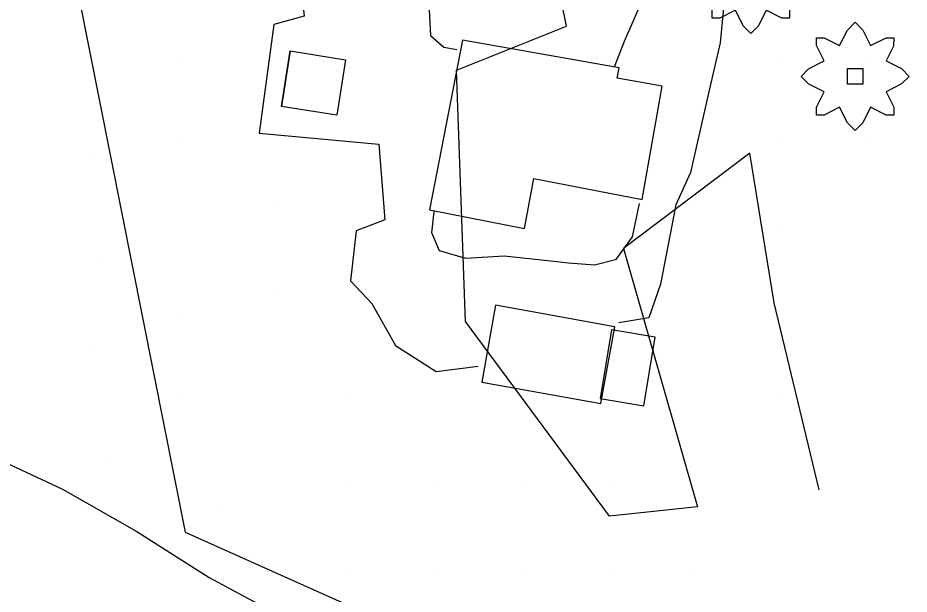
# Model space of a CAD drawing. Extents: x 1602514 to 1609837, y 863887 to 871157.
# Drawn here: x 1607211.8 to 1607471.4, y 866149.2 to 866317.1 of the extents above; entities that cross this region are included whole.
import ezdxf

# ---------------------------------------------------------------- set-up
doc = ezdxf.new("R2010")
doc.units = 0
for name, color, linetype in [('Environmental-New trees', 7, 'Continuous'), ('Survey-Buildings', 7, 'Continuous'), ('Survey-Entrances', 7, 'Continuous'), ('Survey-Ridge Lines', 7, 'Continuous'), ('Survey-Spot dirt', 7, 'Continuous'), ('Survey-Vegetation trees', 7, 'Continuous')]:
    doc.layers.add(name, color=color, linetype=linetype)

msp = doc.modelspace()

# ---------------------------------------------------------------- linework, layer by layer
at = {"layer": 'Environmental-New trees'}
msp.add_lwpolyline([(1607436.56, 866319.26), (1607436.56, 866317.01), (1607434.31, 866317.01), (1607429.81, 866319.26), (1607427.56, 866314.76), (1607425.31, 866312.51), (1607423.06, 866314.76), (1607420.81, 866319.26), (1607416.31, 866317.01), (1607414.06, 866317.01), (1607414.06, 866319.26)], dxfattribs=at)
msp.add_lwpolyline([(1607436.56, 866319.26), (1607436.56, 866317.01), (1607434.31, 866317.01), (1607429.81, 866319.26), (1607427.56, 866314.76), (1607425.31, 866312.51), (1607423.06, 866314.76), (1607420.81, 866319.26), (1607416.31, 866317.01), (1607414.06, 866317.01), (1607414.06, 866319.26)], dxfattribs=at)
for points in [[(1607444.41, 866288.77), (1607444.41, 866291.02), (1607446.66, 866295.52), (1607442.16, 866297.77), (1607439.91, 866300.02), (1607442.1, 866302.21), (1607446.66, 866304.52), (1607444.41, 866309.02), (1607444.41, 866311.27), (1607446.66, 866311.27), (1607451.16, 866309.02), (1607453.41, 866313.52), (1607455.67, 866315.77), (1607457.92, 866313.52), (1607460.17, 866309.02), (1607464.67, 866311.27), (1607466.92, 866311.27), (1607466.83, 866308.84), (1607464.67, 866304.52), (1607469.17, 866302.27), (1607471.42, 866300.02), (1607469.23, 866297.83), (1607464.67, 866295.52), (1607466.92, 866291.02), (1607466.92, 866288.77), (1607464.67, 866288.77), (1607460.17, 866291.02), (1607457.92, 866286.52), (1607455.67, 866284.27), (1607453.41, 866286.52), (1607451.16, 866291.02), (1607446.66, 866288.77)], [(1607444.41, 866288.77), (1607444.41, 866291.02), (1607446.66, 866295.52), (1607442.16, 866297.77), (1607439.91, 866300.02), (1607442.1, 866302.21), (1607446.66, 866304.52), (1607444.41, 866309.02), (1607444.41, 866311.27), (1607446.66, 866311.27), (1607451.16, 866309.02), (1607453.41, 866313.52), (1607455.67, 866315.77), (1607457.92, 866313.52), (1607460.17, 866309.02), (1607464.67, 866311.27), (1607466.92, 866311.27), (1607466.83, 866308.84), (1607464.67, 866304.52), (1607469.17, 866302.27), (1607471.42, 866300.02), (1607469.23, 866297.83), (1607464.67, 866295.52), (1607466.92, 866291.02), (1607466.92, 866288.77), (1607464.67, 866288.77), (1607460.17, 866291.02), (1607457.92, 866286.52), (1607455.67, 866284.27), (1607453.41, 866286.52), (1607451.16, 866291.02), (1607446.66, 866288.77)], [(1607453.41, 866302.27), (1607457.92, 866302.27), (1607457.92, 866297.77), (1607453.41, 866297.77)], [(1607453.41, 866302.27), (1607457.92, 866302.27), (1607457.92, 866297.77), (1607453.41, 866297.77)]]:
    msp.add_lwpolyline(points, close=True, dxfattribs=at)
at = {"layer": 'Survey-Buildings'}
for points in [[(1607341.31, 866310.6), (1607331.72, 866261.12), (1607359.33, 866255.77), (1607362.14, 866270.26), (1607393.6, 866264.16), (1607399.47, 866297.17), (1607386.39, 866299.5), (1607386.93, 866302.49), (1607341.31, 866310.6)], [(1607341.31, 866310.6), (1607331.72, 866261.12), (1607359.33, 866255.77), (1607362.14, 866270.26), (1607393.6, 866264.16), (1607399.47, 866297.17), (1607386.39, 866299.5), (1607386.93, 866302.49), (1607341.31, 866310.6)], [(1607346.92, 866211.02), (1607381.64, 866204.76), (1607385.67, 866227.1), (1607350.95, 866233.37), (1607346.92, 866211.02)], [(1607346.92, 866211.02), (1607381.64, 866204.76), (1607385.67, 866227.1), (1607350.95, 866233.37), (1607346.92, 866211.02)], [(1607394.12, 866204.11), (1607397.45, 866224.04), (1607384.72, 866226.17), (1607381.39, 866206.23), (1607394.12, 866204.11)], [(1607394.12, 866204.11), (1607397.45, 866224.04), (1607384.72, 866226.17), (1607381.39, 866206.23), (1607394.12, 866204.11)]]:
    msp.add_lwpolyline(points, dxfattribs=at)
msp.add_lwpolyline([(1607291.11, 866307.42), (1607307.27, 866304.88), (1607304.74, 866288.72), (1607288.58, 866291.26), (1607291.11, 866307.42), (1607288.58, 866291.26)], close=True, dxfattribs=at)
msp.add_lwpolyline([(1607291.11, 866307.42), (1607307.27, 866304.88), (1607304.74, 866288.72), (1607288.58, 866291.26), (1607291.11, 866307.42), (1607288.58, 866291.26)], close=True, dxfattribs=at)
at = {"layer": 'Survey-Entrances'}
for points in [[(1607317.41, 866403.81), (1607318.43, 866396.2), (1607319.93, 866379.51), (1607319.06, 866367.59), (1607314.82, 866352.6), (1607305.52, 866343.18), (1607301.26, 866331.44), (1607294.52, 866323.66), (1607295.24, 866317.59), (1607286.33, 866315.16), (1607282.07, 866283.49), (1607316.94, 866280.25), (1607318.67, 866258.21), (1607310.33, 866255.06), (1607308.7, 866240.52), (1607314.91, 866233.91), (1607321.77, 866221.65), (1607333.62, 866214.08), (1607345.83, 866215.6)], [(1607317.41, 866403.81), (1607318.43, 866396.2), (1607319.93, 866379.51), (1607319.06, 866367.59), (1607314.82, 866352.6), (1607305.52, 866343.18), (1607301.26, 866331.44), (1607294.52, 866323.66), (1607295.24, 866317.59), (1607286.33, 866315.16), (1607282.07, 866283.49), (1607316.94, 866280.25), (1607318.67, 866258.21), (1607310.33, 866255.06), (1607308.7, 866240.52), (1607314.91, 866233.91), (1607321.77, 866221.65), (1607333.62, 866214.08), (1607345.83, 866215.6)], [(1607336.79, 866394.62), (1607334.39, 866391.48), (1607334.44, 866379.74), (1607333.11, 866368.76), (1607332.4, 866358.77), (1607331.89, 866342.55), (1607331.13, 866328.83), (1607332, 866311.92), (1607335.91, 866308.57), (1607339.68, 866307.8)], [(1607336.79, 866394.62), (1607334.39, 866391.48), (1607334.44, 866379.74), (1607333.11, 866368.76), (1607332.4, 866358.77), (1607331.89, 866342.55), (1607331.13, 866328.83), (1607332, 866311.92), (1607335.91, 866308.57), (1607339.68, 866307.8)], [(1607406.68, 866367.34), (1607408.4, 866359.78), (1607407.65, 866351.65), (1607403.93, 866341.88), (1607398.4, 866331.6), (1607392.77, 866320.14), (1607388.39, 866310.13), (1607385.5, 866302.74)], [(1607406.68, 866367.34), (1607408.4, 866359.78), (1607407.65, 866351.65), (1607403.93, 866341.88), (1607398.4, 866331.6), (1607392.77, 866320.14), (1607388.39, 866310.13), (1607385.5, 866302.74)], [(1607433.39, 866361.26), (1607426.44, 866359.14), (1607421.85, 866349.56), (1607418.72, 866334.37), (1607416.4, 866309.81), (1607413, 866295.14), (1607407.74, 866272.03), (1607403.47, 866262.58), (1607399.01, 866239.49), (1607395.61, 866229.72), (1607386.84, 866228.27)], [(1607433.39, 866361.26), (1607426.44, 866359.14), (1607421.85, 866349.56), (1607418.72, 866334.37), (1607416.4, 866309.81), (1607413, 866295.14), (1607407.74, 866272.03), (1607403.47, 866262.58), (1607399.01, 866239.49), (1607395.61, 866229.72), (1607386.84, 866228.27)], [(1607392.74, 866262.96), (1607390.7, 866253.3), (1607385.92, 866246.59), (1607379.72, 866245.06), (1607372.19, 866245.67), (1607367, 866246.18), (1607353.48, 866247.71), (1607342.29, 866246.99), (1607334.66, 866249.23), (1607332.42, 866254.42), (1607333.07, 866260.63)], [(1607392.74, 866262.96), (1607390.7, 866253.3), (1607385.92, 866246.59), (1607379.72, 866245.06), (1607372.19, 866245.67), (1607367, 866246.18), (1607353.48, 866247.71), (1607342.29, 866246.99), (1607334.66, 866249.23), (1607332.42, 866254.42), (1607333.07, 866260.63)]]:
    msp.add_lwpolyline(points, dxfattribs=at)
at = {"layer": 'Survey-Ridge Lines'}
msp.add_lwpolyline([(1606960.51, 866234.4), (1606986.16, 866233.25), (1607010.94, 866232.18), (1607035.42, 866231.49), (1607059.83, 866230.46), (1607084.08, 866227.25), (1607108.13, 866221.24), (1607131.55, 866213.13), (1607155.03, 866205.21), (1607178.55, 866197.38), (1607202.29, 866190.27), (1607224.76, 866179.79), (1607246.48, 866167.48), (1607267.57, 866154.1), (1607290.48, 866141.76), (1607312.68, 866133.3), (1607336.21, 866124.87), (1607356.35, 866111.04), (1607379.32, 866098.57), (1607405.27, 866087.11)], dxfattribs=at)
msp.add_lwpolyline([(1606960.51, 866234.4), (1606986.16, 866233.25), (1607010.94, 866232.18), (1607035.42, 866231.49), (1607059.83, 866230.46), (1607084.08, 866227.25), (1607108.13, 866221.24), (1607131.55, 866213.13), (1607155.03, 866205.21), (1607178.55, 866197.38), (1607202.29, 866190.27), (1607224.76, 866179.79), (1607246.48, 866167.48), (1607267.57, 866154.1), (1607290.48, 866141.76), (1607312.68, 866133.3), (1607336.21, 866124.87), (1607356.35, 866111.04), (1607379.32, 866098.57), (1607405.27, 866087.11)], dxfattribs=at)
at = {"layer": 'Survey-Spot dirt'}
for p, q in [((1607258.98, 866305.79), (1607258.98, 866305.79)), ((1607258.98, 866305.79), (1607258.98, 866305.79)), ((1607433.79, 866305.88), (1607433.79, 866305.88)), ((1607433.79, 866305.88), (1607433.79, 866305.88)), ((1607459.02, 866305.6), (1607459.02, 866305.6)), ((1607459.02, 866305.6), (1607459.02, 866305.6)), ((1607433.92, 866280.92), (1607433.92, 866280.92)), ((1607433.92, 866280.92), (1607433.92, 866280.92)), ((1607258.92, 866280.85), (1607258.92, 866280.85)), ((1607258.92, 866280.85), (1607258.92, 866280.85)), ((1607459, 866280.72), (1607459, 866280.72)), ((1607459, 866280.72), (1607459, 866280.72)), ((1607232.35, 866276.97), (1607232.35, 866276.97)), ((1607232.35, 866276.97), (1607232.35, 866276.97)), ((1607286.45, 866262.05), (1607286.45, 866262.05)), ((1607286.45, 866262.05), (1607286.45, 866262.05)), ((1607433.93, 866255.79), (1607433.93, 866255.79)), ((1607433.93, 866255.79), (1607433.93, 866255.79)), ((1607236.55, 866247.13), (1607236.55, 866247.13)), ((1607236.55, 866247.13), (1607236.55, 866247.13)), ((1607286.45, 866238.28), (1607286.45, 866238.28)), ((1607286.45, 866238.28), (1607286.45, 866238.28)), ((1607258.84, 866230.92), (1607258.84, 866230.92)), ((1607258.84, 866230.92), (1607258.84, 866230.92)), ((1607434.03, 866230.83), (1607434.03, 866230.83)), ((1607434.03, 866230.83), (1607434.03, 866230.83)), ((1607233.75, 866220.09), (1607233.75, 866220.09)), ((1607233.75, 866220.09), (1607233.75, 866220.09)), ((1607258.97, 866205.93), (1607258.97, 866205.93)), ((1607258.97, 866205.93), (1607258.97, 866205.93)), ((1607308.93, 866205.82), (1607308.93, 866205.82)), ((1607308.93, 866205.82), (1607308.93, 866205.82)), ((1607434.07, 866205.9), (1607434.07, 866205.9)), ((1607434.07, 866205.9), (1607434.07, 866205.9)), ((1607237.95, 866187.92), (1607237.95, 866187.92)), ((1607237.95, 866187.92), (1607237.95, 866187.92)), ((1607309.05, 866180.87), (1607309.05, 866180.87)), ((1607309.05, 866180.87), (1607309.05, 866180.87)), ((1607333.87, 866180.71), (1607333.87, 866180.71)), ((1607333.87, 866180.71), (1607333.87, 866180.71)), ((1607358.97, 866180.87), (1607358.97, 866180.87)), ((1607358.97, 866180.87), (1607358.97, 866180.87)), ((1607383.88, 866180.86), (1607383.88, 866180.86)), ((1607383.88, 866180.86), (1607383.88, 866180.86)), ((1607408.91, 866180.87), (1607408.91, 866180.87)), ((1607408.91, 866180.87), (1607408.91, 866180.87)), ((1607269.66, 866174.4), (1607269.66, 866174.4)), ((1607269.66, 866174.4), (1607269.66, 866174.4)), ((1607308.94, 866155.94), (1607308.94, 866155.94)), ((1607308.94, 866155.94), (1607308.94, 866155.94)), ((1607333.86, 866155.87), (1607333.86, 866155.87)), ((1607333.86, 866155.87), (1607333.86, 866155.87)), ((1607358.97, 866155.73), (1607358.97, 866155.73)), ((1607358.97, 866155.73), (1607358.97, 866155.73)), ((1607384.03, 866155.92), (1607384.03, 866155.92)), ((1607384.03, 866155.92), (1607384.03, 866155.92)), ((1607409.06, 866155.77), (1607409.06, 866155.77)), ((1607409.06, 866155.77), (1607409.06, 866155.77))]:
    msp.add_line(p, q, dxfattribs=at)
at = {"layer": 'Survey-Vegetation trees'}
for points in [[(1607371.63, 866314.6), (1607363.45, 866354.93), (1607271.33, 866407.26), (1607213.08, 866438.71), (1607220.16, 866370.58), (1607260.5, 866167.28), (1607344.45, 866129.68), (1607405.27, 866087.11)], [(1607371.63, 866314.6), (1607363.45, 866354.93), (1607271.33, 866407.26), (1607213.08, 866438.71), (1607220.16, 866370.58), (1607260.5, 866167.28), (1607344.45, 866129.68), (1607405.27, 866087.11)], [(1607445.2, 866179.58), (1607432.12, 866234.09), (1607425.03, 866277.69), (1607388.25, 866249.85), (1607409.77, 866174.68), (1607384.15, 866171.95), (1607342.17, 866228.64), (1607339.61, 866301.83), (1607371.63, 866314.6)], [(1607445.2, 866179.58), (1607432.12, 866234.09), (1607425.03, 866277.69), (1607388.25, 866249.85), (1607409.77, 866174.68), (1607384.15, 866171.95), (1607342.17, 866228.64), (1607339.61, 866301.83), (1607371.63, 866314.6)]]:
    msp.add_lwpolyline(points, dxfattribs=at)

doc.saveas('drawing.dxf')
